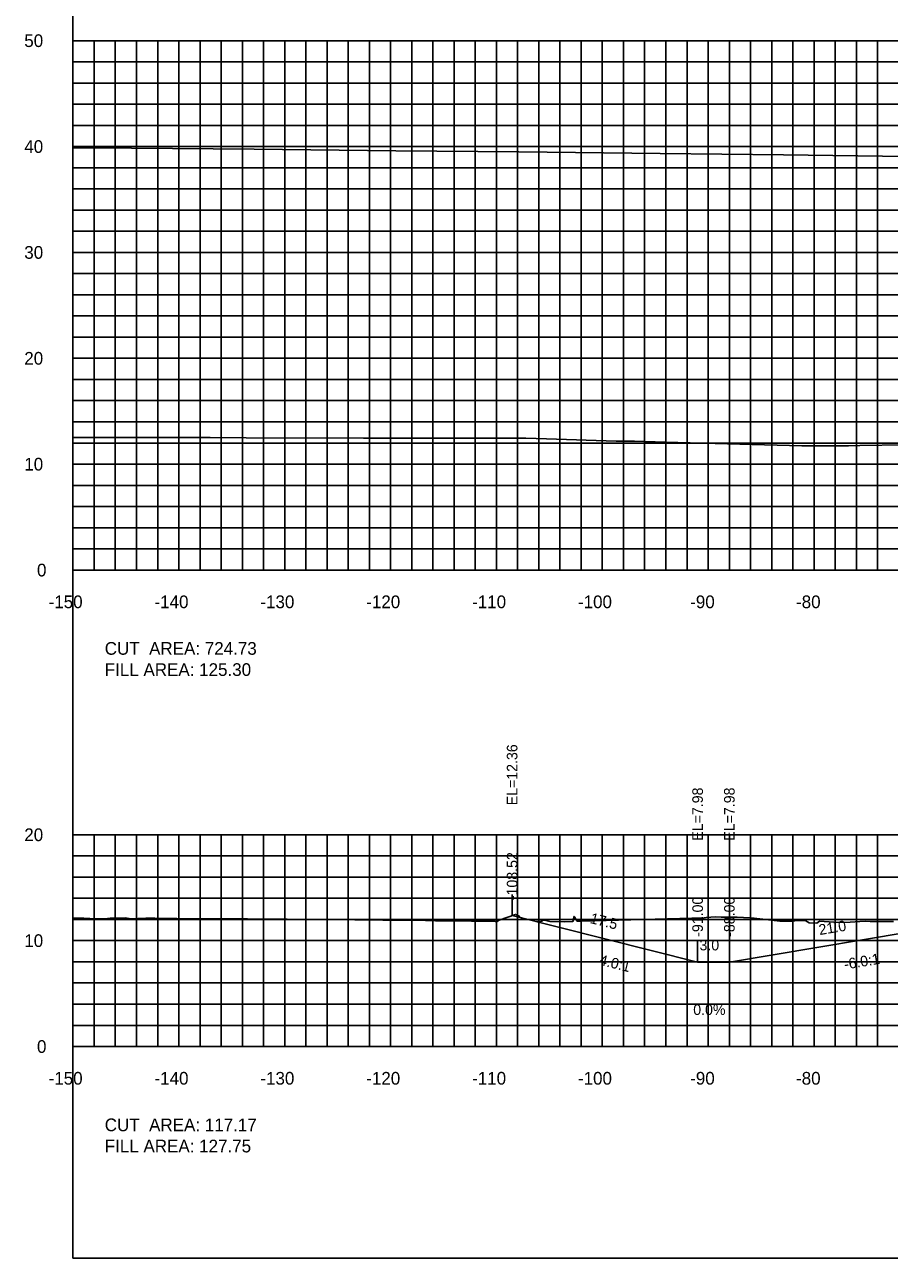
# Model space of a CAD drawing. Extents: x 1797419 to 1809236, y 248759 to 251512.
# Drawn here: x 1802816.4 to 1802898.1, y 250417.3 to 250533.8 of the extents above; entities that cross this region are included whole.
import ezdxf

# ---------------------------------------------------------------- set-up
doc = ezdxf.new("R2010")
doc.units = 0
for name, color, linetype in [('10', 7, 'Continuous'), ('3', 7, 'Continuous'), ('31', 7, 'Continuous'), ('4', 7, 'Continuous'), ('60', 7, 'Continuous'), ('ANNO-TXT', 7, 'Continuous'), ('CL-CNST', 7, 'Continuous'), ('Level 62', 7, 'Continuous'), ('M-ROADS', 7, 'Continuous')]:
    doc.layers.add(name, color=color, linetype=linetype)

msp = doc.modelspace()

# ---------------------------------------------------------------- linework, layer by layer
for p, q in [((1802862.48, 250449.62), (1802862.48, 250451.62)), ((1802880, 250445.24), (1802880, 250447.24)), ((1802883, 250445.24), (1802883, 250447.24))]:
    msp.add_line(p, q)
msp.add_lwpolyline([(1802821, 250417.26), (1803121, 250417.26), (1803121, 250607.26), (1802821, 250607.26)], close=True)
at = {"layer": '60'}
for p, q in [((1802820.94, 250532.26), (1802821, 250532.26)), ((1802821, 250482.26), (1802821, 250532.26)), ((1802820.94, 250522.26), (1802821, 250522.26)), ((1802820.94, 250512.26), (1802821, 250512.26)), ((1802820.94, 250502.26), (1802821, 250502.26)), ((1802820.94, 250492.26), (1802821, 250492.26)), ((1802820.94, 250482.26), (1802821, 250482.26)), ((1802821, 250482.26), (1803121, 250482.26)), ((1802821, 250482.2), (1802821, 250482.26)), ((1802831, 250482.2), (1802831, 250482.26)), ((1802841, 250482.2), (1802841, 250482.26)), ((1802851, 250482.2), (1802851, 250482.26)), ((1802861, 250482.2), (1802861, 250482.26)), ((1802871, 250482.2), (1802871, 250482.26)), ((1802881, 250482.2), (1802881, 250482.26)), ((1802891, 250482.2), (1802891, 250482.26)), ((1802820.94, 250457.26), (1802821, 250457.26)), ((1802821, 250437.26), (1802821, 250457.26)), ((1802820.94, 250447.26), (1802821, 250447.26)), ((1802820.94, 250437.26), (1802821, 250437.26)), ((1802821, 250437.26), (1803121, 250437.26)), ((1802821, 250437.2), (1802821, 250437.26)), ((1802831, 250437.2), (1802831, 250437.26)), ((1802841, 250437.2), (1802841, 250437.26)), ((1802851, 250437.2), (1802851, 250437.26)), ((1802861, 250437.2), (1802861, 250437.26)), ((1802871, 250437.2), (1802871, 250437.26)), ((1802881, 250437.2), (1802881, 250437.26)), ((1802891, 250437.2), (1802891, 250437.26))]:
    msp.add_line(p, q, dxfattribs=at)
at = {"layer": 'CL-CNST'}
for points in [[(1802821, 250522.15), (1802826.54, 250522.1), (1802838.13, 250522), (1802851.51, 250521.86), (1802863.13, 250521.75), (1802876.48, 250521.6), (1802888.13, 250521.47), (1802899.8, 250521.33), (1802913.13, 250521.16), (1802926.41, 250520.98), (1802938.13, 250520.82), (1802949.87, 250520.65), (1802963.13, 250520.45), (1802976.35, 250520.24)], [(1802862.48, 250449.62), (1802880, 250445.24), (1802883, 250445.24), (1802904, 250448.74), (1802906, 250448.82), (1802910, 250448.98), (1802971, 250450.32), (1803042.76, 250450.57), (1803046.76, 250450.41), (1803048.76, 250450.33), (1803069.76, 250446.83), (1803072.76, 250446.83), (1803080.48, 250448.76)]]:
    msp.add_lwpolyline(points, dxfattribs=at)
at = {"layer": 'Level 62'}
for p, q in [((1802821, 250532.26), (1803121, 250532.26)), ((1802821, 250482.26), (1802821, 250532.26)), ((1802823, 250482.26), (1802823, 250532.26)), ((1802825, 250482.26), (1802825, 250532.26)), ((1802827, 250482.26), (1802827, 250532.26)), ((1802829, 250482.26), (1802829, 250532.26)), ((1802831, 250482.26), (1802831, 250532.26)), ((1802833, 250482.26), (1802833, 250532.26)), ((1802835, 250482.26), (1802835, 250532.26)), ((1802837, 250482.26), (1802837, 250532.26)), ((1802839, 250482.26), (1802839, 250532.26)), ((1802841, 250482.26), (1802841, 250532.26)), ((1802843, 250482.26), (1802843, 250532.26)), ((1802845, 250482.26), (1802845, 250532.26)), ((1802847, 250482.26), (1802847, 250532.26)), ((1802849, 250482.26), (1802849, 250532.26)), ((1802851, 250482.26), (1802851, 250532.26)), ((1802853, 250482.26), (1802853, 250532.26)), ((1802855, 250482.26), (1802855, 250532.26)), ((1802857, 250482.26), (1802857, 250532.26)), ((1802859, 250482.26), (1802859, 250532.26)), ((1802861, 250482.26), (1802861, 250532.26)), ((1802863, 250482.26), (1802863, 250532.26)), ((1802865, 250482.26), (1802865, 250532.26)), ((1802867, 250482.26), (1802867, 250532.26)), ((1802869, 250482.26), (1802869, 250532.26)), ((1802871, 250482.26), (1802871, 250532.26)), ((1802873, 250482.26), (1802873, 250532.26)), ((1802875, 250482.26), (1802875, 250532.26)), ((1802877, 250482.26), (1802877, 250532.26)), ((1802879, 250482.26), (1802879, 250532.26)), ((1802881, 250482.26), (1802881, 250532.26)), ((1802883, 250482.26), (1802883, 250532.26)), ((1802885, 250482.26), (1802885, 250532.26)), ((1802887, 250482.26), (1802887, 250532.26)), ((1802889, 250482.26), (1802889, 250532.26)), ((1802891, 250482.26), (1802891, 250532.26)), ((1802893, 250482.26), (1802893, 250532.26)), ((1802895, 250482.26), (1802895, 250532.26)), ((1802897, 250482.26), (1802897, 250532.26)), ((1802821, 250530.26), (1803121, 250530.26)), ((1802821, 250528.26), (1803121, 250528.26)), ((1802821, 250526.26), (1803121, 250526.26)), ((1802821, 250524.26), (1803121, 250524.26)), ((1802821, 250522.26), (1803121, 250522.26)), ((1802821, 250520.26), (1803121, 250520.26)), ((1802821, 250518.26), (1803121, 250518.26)), ((1802821, 250516.26), (1803121, 250516.26)), ((1802821, 250514.26), (1803121, 250514.26)), ((1802821, 250512.26), (1803121, 250512.26)), ((1802821, 250510.26), (1803121, 250510.26)), ((1802821, 250508.26), (1803121, 250508.26)), ((1802821, 250506.26), (1803121, 250506.26)), ((1802821, 250504.26), (1803121, 250504.26)), ((1802821, 250502.26), (1803121, 250502.26)), ((1802821, 250500.26), (1803121, 250500.26)), ((1802821, 250498.26), (1803121, 250498.26)), ((1802821, 250496.26), (1803121, 250496.26)), ((1802821, 250494.26), (1803121, 250494.26)), ((1802821, 250492.26), (1803121, 250492.26)), ((1802821, 250490.26), (1803121, 250490.26)), ((1802821, 250488.26), (1803121, 250488.26)), ((1802821, 250486.26), (1803121, 250486.26)), ((1802821, 250484.26), (1803121, 250484.26)), ((1802821, 250482.26), (1803121, 250482.26)), ((1802821, 250457.26), (1803121, 250457.26)), ((1802821, 250437.26), (1802821, 250457.26)), ((1802823, 250437.26), (1802823, 250457.26)), ((1802825, 250437.26), (1802825, 250457.26)), ((1802827, 250437.26), (1802827, 250457.26)), ((1802829, 250437.26), (1802829, 250457.26)), ((1802831, 250437.26), (1802831, 250457.26)), ((1802833, 250437.26), (1802833, 250457.26)), ((1802835, 250437.26), (1802835, 250457.26)), ((1802837, 250437.26), (1802837, 250457.26)), ((1802839, 250437.26), (1802839, 250457.26)), ((1802841, 250437.26), (1802841, 250457.26)), ((1802843, 250437.26), (1802843, 250457.26)), ((1802845, 250437.26), (1802845, 250457.26)), ((1802847, 250437.26), (1802847, 250457.26)), ((1802849, 250437.26), (1802849, 250457.26)), ((1802851, 250437.26), (1802851, 250457.26)), ((1802853, 250437.26), (1802853, 250457.26)), ((1802855, 250437.26), (1802855, 250457.26)), ((1802857, 250437.26), (1802857, 250457.26)), ((1802859, 250437.26), (1802859, 250457.26)), ((1802861, 250437.26), (1802861, 250457.26)), ((1802863, 250437.26), (1802863, 250457.26)), ((1802865, 250437.26), (1802865, 250457.26)), ((1802867, 250437.26), (1802867, 250457.26)), ((1802869, 250437.26), (1802869, 250457.26)), ((1802871, 250437.26), (1802871, 250457.26)), ((1802873, 250437.26), (1802873, 250457.26)), ((1802875, 250437.26), (1802875, 250457.26)), ((1802877, 250437.26), (1802877, 250457.26)), ((1802879, 250437.26), (1802879, 250457.26)), ((1802881, 250437.26), (1802881, 250457.26)), ((1802883, 250437.26), (1802883, 250457.26)), ((1802885, 250437.26), (1802885, 250457.26)), ((1802887, 250437.26), (1802887, 250457.26)), ((1802889, 250437.26), (1802889, 250457.26)), ((1802891, 250437.26), (1802891, 250457.26)), ((1802893, 250437.26), (1802893, 250457.26)), ((1802895, 250437.26), (1802895, 250457.26)), ((1802897, 250437.26), (1802897, 250457.26)), ((1802821, 250455.26), (1803121, 250455.26)), ((1802821, 250453.26), (1803121, 250453.26)), ((1802821, 250451.26), (1803121, 250451.26)), ((1802821, 250449.26), (1803121, 250449.26)), ((1802821, 250447.26), (1803121, 250447.26)), ((1802821, 250445.26), (1803121, 250445.26)), ((1802821, 250443.26), (1803121, 250443.26)), ((1802821, 250441.26), (1803121, 250441.26)), ((1802821, 250439.26), (1803121, 250439.26)), ((1802821, 250437.26), (1803121, 250437.26))]:
    msp.add_line(p, q, dxfattribs=at)
at = {"layer": 'M-ROADS'}
for points in [[(1802821, 250494.78), (1802826.21, 250494.78), (1802826.76, 250494.78), (1802827.36, 250494.79), (1802827.88, 250494.79), (1802827.9, 250494.79), (1802833.97, 250494.77), (1802837.37, 250494.76), (1802848.43, 250494.73), (1802848.47, 250494.73), (1802850.75, 250494.73), (1802851.73, 250494.73), (1802851.93, 250494.73), (1802852.64, 250494.73), (1802854.11, 250494.73), (1802858.67, 250494.73), (1802863.55, 250494.72), (1802863.79, 250494.71), (1802865.74, 250494.67), (1802872.31, 250494.44), (1802874.03, 250494.42), (1802876.96, 250494.35), (1802889.85, 250493.98), (1802890.14, 250493.98), (1802892.27, 250493.98), (1802892.71, 250493.98), (1802894.26, 250493.98), (1802895.31, 250494.02), (1802903.71, 250494.15)], [(1802821, 250449.39), (1802822.03, 250449.39), (1802822.57, 250449.34), (1802822.63, 250449.33), (1802823.98, 250449.33), (1802824.52, 250449.38), (1802824.58, 250449.38), (1802824.66, 250449.39), (1802825.93, 250449.4), (1802826.31, 250449.35), (1802826.66, 250449.33), (1802827.14, 250449.35), (1802827.88, 250449.38), (1802828.11, 250449.38), (1802828.74, 250449.37), (1802829.61, 250449.34), (1802829.83, 250449.34), (1802829.9, 250449.34), (1802830.82, 250449.34), (1802831.7, 250449.32), (1802832.12, 250449.33), (1802832.92, 250449.33), (1802833.49, 250449.32), (1802834.52, 250449.32), (1802834.94, 250449.32), (1802835.26, 250449.32), (1802836.87, 250449.31), (1802836.95, 250449.31), (1802837.02, 250449.31), (1802837.47, 250449.31), (1802844.97, 250449.26), (1802850.28, 250449.2), (1802853.36, 250449.18), (1802855.25, 250449.14), (1802856.72, 250449.14), (1802857.8, 250449.13), (1802858.64, 250449.11), (1802859.3, 250449.11), (1802859.84, 250449.11), (1802860.27, 250449.11), (1802860.52, 250449.09), (1802860.68, 250449.09), (1802860.81, 250449.09), (1802860.84, 250449.12), (1802860.87, 250449.08), (1802861.07, 250449.08), (1802861.26, 250449.18), (1802862.8, 250449.73), (1802862.96, 250449.66), (1802863.12, 250449.59), (1802863.19, 250449.47), (1802863.36, 250449.42), (1802864.76, 250449.08), (1802865.2, 250449.09), (1802865.31, 250449.09), (1802865.41, 250449.19), (1802865.55, 250449.19), (1802866.04, 250449.08), (1802867.4, 250449.04), (1802868.22, 250449.07), (1802868.33, 250449.55), (1802868.63, 250449.09), (1802868.69, 250449.11), (1802868.72, 250449.1), (1802868.95, 250449.1), (1802869.06, 250449.11), (1802880.63, 250449.42), (1802880.8, 250449.44), (1802881.7, 250449.5), (1802882.23, 250449.49), (1802882.25, 250449.49), (1802882.27, 250449.49), (1802882.32, 250449.49), (1802882.35, 250449.48), (1802882.37, 250449.48), (1802882.4, 250449.48), (1802882.44, 250449.48), (1802882.52, 250449.48), (1802882.56, 250449.48), (1802882.6, 250449.48), (1802882.66, 250449.48), (1802882.71, 250449.48), (1802882.79, 250449.47), (1802882.86, 250449.48), (1802882.95, 250449.47), (1802883.08, 250449.47), (1802883.21, 250449.47), (1802883.36, 250449.47), (1802883.49, 250449.47), (1802883.62, 250449.47), (1802883.73, 250449.47), (1802884.95, 250449.4), (1802885.05, 250449.41), (1802887.53, 250449.12), (1802887.55, 250449.12), (1802887.76, 250449.11), (1802888.94, 250449.09), (1802889.43, 250449.17), (1802889.99, 250449.15), (1802890.22, 250449.14), (1802890.53, 250448.93), (1802891.27, 250448.92), (1802891.52, 250449.11), (1802892.86, 250449), (1802892.89, 250448.97), (1802892.97, 250448.98), (1802892.98, 250448.98), (1802893.04, 250448.98), (1802894.4, 250449.01), (1802895.31, 250449.08), (1802895.89, 250449.09), (1802896.3, 250449.08), (1802897.2, 250449.07), (1802898.49, 250449.08)]]:
    msp.add_lwpolyline(points, dxfattribs=at)

# ---------------------------------------------------------------- texts
for s, rotation, p in [('4.0:1', 345.9638, (1802870.63, 250445)), ('-6.0:1', 9.4623, (1802893.91, 250444.52))]:
    msp.add_text(s, height=1, rotation=rotation).set_placement(p)
at = {"layer": '10'}
for s, p in [('-150', (1802818.7, 250478.66)), ('-140', (1802828.7, 250478.66)), ('-130', (1802838.7, 250478.66)), ('-120', (1802848.7, 250478.66)), ('-110', (1802858.7, 250478.66)), ('-100', (1802868.7, 250478.66)), ('-90', (1802879.3, 250478.66)), ('-80', (1802889.3, 250478.66)), ('-150', (1802818.7, 250433.66)), ('-140', (1802828.7, 250433.66)), ('-130', (1802838.7, 250433.66)), ('-120', (1802848.7, 250433.66)), ('-110', (1802858.7, 250433.66)), ('-100', (1802868.7, 250433.66)), ('-90', (1802879.3, 250433.66)), ('-80', (1802889.3, 250433.66))]:
    msp.add_text(s, height=1.2, dxfattribs=at).set_placement(p)
at = {"layer": '3'}
for s, p in [('EL=12.36', (1802862.98, 250460.04)), ('EL=7.98', (1802880.5, 250456.7)), ('EL=7.98', (1802883.5, 250456.7)), ('-108.52', (1802862.98, 250451.08)), ('-91.00', (1802880.5, 250447.62)), ('-88.00', (1802883.5, 250447.62))]:
    msp.add_text(s, height=1, rotation=90, dxfattribs=at).set_placement(p)
at = {"layer": '31'}
for s, p in [('50', (1802816.4, 250531.66)), ('40', (1802816.4, 250521.66)), ('30', (1802816.4, 250511.66)), ('20', (1802816.4, 250501.66)), ('10', (1802816.4, 250491.66)), ('0', (1802817.6, 250481.66)), ('20', (1802816.4, 250456.66)), ('10', (1802816.4, 250446.66)), ('0', (1802817.6, 250436.66))]:
    msp.add_text(s, height=1.2, dxfattribs=at).set_placement(p)
at = {"layer": '4'}
for s, rotation, p in [('17.5', 345.9638, (1802869.78, 250448.93)), ('21.0', 9.4623, (1802891.53, 250447.78))]:
    msp.add_text(s, height=1, rotation=rotation, dxfattribs=at).set_placement(p)
for s, p in [('3.0', (1802880.18, 250446.34)), ('0.0%', (1802879.59, 250440.24))]:
    msp.add_text(s, height=1, dxfattribs=at).set_placement(p)
at = {"layer": '60'}
for p in [(1802821, 250482.26), (1802821, 250437.26)]:
    msp.add_text('-', height=0.0001, dxfattribs=at).set_placement(p)
at = {"layer": 'ANNO-TXT'}
for s, p in [('CUT  AREA: 724.73', (1802824, 250474.26)), ('FILL AREA: 125.30', (1802824, 250472.26)), ('CUT  AREA: 117.17', (1802824, 250429.26)), ('FILL AREA: 127.75', (1802824, 250427.26))]:
    msp.add_text(s, height=1.2, dxfattribs=at).set_placement(p)

doc.saveas('drawing.dxf')
